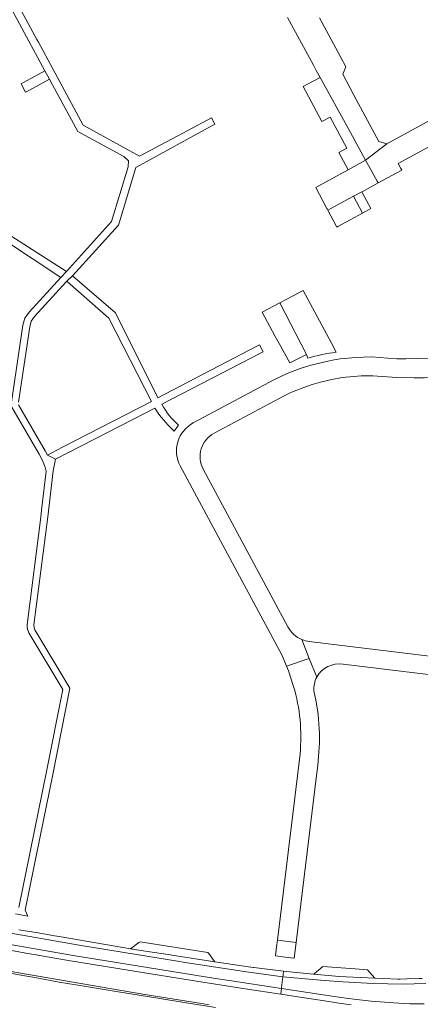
# Model space of a CAD drawing. Header units: metres. Extents: x 166325 to 190320, y 381923 to 404576.
# Tile 1051 of 1056: x 183991 to 184098, y 385007 to 385268. Entities that reach past the tile are written whole.
import ezdxf

# ---------------------------------------------------------------- set-up
doc = ezdxf.new("R2010")
doc.units = ezdxf.units.M
for name, color, linetype, lineweight in [('B-WE-VH-VERHARDING_ASFALT-GV', 8, 'Continuous', 18), ('B-WE-VH-VERHARDING_BETONSTRAATSTEEN-GV', 8, 'Continuous', 18), ('B-WE-VH-VERHARDING_GESLOTEN-GV', 8, 'Continuous', 18), ('B-WE-VH-VERHARDING_HALFVERHARDING-GV', 8, 'Continuous', 18)]:
    doc.layers.add(name, color=color, linetype=linetype, lineweight=lineweight)

msp = doc.modelspace()

# ---------------------------------------------------------------- linework, layer by layer
at = {"layer": 'B-WE-VH-VERHARDING_ASFALT-GV', "flags": 128}
for points in [[(183990.823, 385166.698), (183993.836, 385186.754), (183994.236, 385188.227), (183995.116, 385189.474), (184003.661, 385198.817), (184005.25, 385200.3), (184017.44, 385213.72), (184022.1, 385229.07), (184043.065, 385240.63), (184042.22, 385242.244), (184035.935, 385238.915), (184023.05, 385232.09), (184008.09, 385240.35), (183999.96, 385255.293), (183996.143, 385262.353), (183995.729, 385263.118), (183995.309, 385263.895), (183977.5, 385296.83)], [(183990.823, 385166.698), (183993.836, 385186.754), (183994.236, 385188.227), (183995.116, 385189.474), (184003.661, 385198.817), (184005.25, 385200.3), (184017.44, 385213.72), (184022.1, 385229.07), (184043.065, 385240.63), (184042.22, 385242.244), (184035.935, 385238.915), (184023.05, 385232.09), (184008.09, 385240.35), (183999.96, 385255.293), (183996.143, 385262.353), (183995.729, 385263.118), (183995.309, 385263.895), (183977.5, 385296.83)], [(183975.67, 385295.81), (183997.851, 385254.786), (183999.067, 385252.537), (183999.887, 385251.02), (184006.64, 385238.68), (184018.89, 385232), (184020.1, 385230.81), (184020.01, 385229.23), (184015.56, 385214.76), (184003.59, 385201.47), (184002.102, 385199.844), (183993.677, 385190.632), (183992.542, 385189.025), (183992.029, 385187.134), (183988.967, 385166.749)], [(183975.67, 385295.81), (183997.851, 385254.786), (183999.067, 385252.537), (183999.887, 385251.02), (184006.64, 385238.68), (184018.89, 385232), (184020.1, 385230.81), (184020.01, 385229.23), (184015.56, 385214.76), (184003.59, 385201.47), (184002.102, 385199.844), (183993.677, 385190.632), (183992.542, 385189.025), (183992.029, 385187.134), (183988.967, 385166.749)], [(184028.982, 385166.147), (184055.259, 385179.769), (184055.904, 385180.103), (184054.927, 385181.971), (184054.27, 385181.627), (184027.93, 385167.85), (184016.62, 385190.43), (184005.25, 385200.3), (184003.661, 385198.817), (184003.87, 385198.68), (184014.92, 385189.01), (184026.252, 385166.875), (184002.564, 385154.719), (183998.571, 385152.67), (184000.676, 385151.532)], [(184028.982, 385166.147), (184055.259, 385179.769), (184055.904, 385180.103), (184054.927, 385181.971), (184054.27, 385181.627), (184027.93, 385167.85), (184016.62, 385190.43), (184005.25, 385200.3), (184003.661, 385198.817), (184003.87, 385198.68), (184014.92, 385189.01), (184026.252, 385166.875), (184002.564, 385154.719), (183998.571, 385152.67), (184000.676, 385151.532)], [(184105.179, 385178.89), (184102.568, 385178.526), (184099.935, 385178.38), (184093.879, 385178.19), (184091.495, 385178.227), (184089.115, 385178.37), (184084.658, 385178.73), (184080.554, 385178.596), (184076.468, 385178.186), (184074.81, 385177.94), (184073.159, 385177.649), (184069.444, 385176.746), (184068.369, 385176.438)], [(184105.179, 385178.89), (184102.568, 385178.526), (184099.935, 385178.38), (184093.879, 385178.19), (184091.495, 385178.227), (184089.115, 385178.37), (184084.658, 385178.73), (184080.554, 385178.596), (184076.468, 385178.186), (184074.81, 385177.94), (184073.159, 385177.649), (184069.444, 385176.746), (184068.369, 385176.438)], [(184068.369, 385176.438), (184065.769, 385175.694), (184062.324, 385174.338), (184059, 385172.71), (184037.343, 385161.179)], [(184068.369, 385176.438), (184065.769, 385175.694), (184062.324, 385174.338), (184059, 385172.71), (184037.343, 385161.179)], [(184071.548, 385172.144), (184074.24, 385172.754), (184076.959, 385173.235), (184082.03, 385173.72), (184085.115, 385173.68), (184091.475, 385173.23), (184096.075, 385173.17)], [(184071.548, 385172.144), (184074.24, 385172.754), (184076.959, 385173.235), (184082.03, 385173.72), (184085.115, 385173.68), (184091.475, 385173.23), (184096.075, 385173.17)], [(184042.877, 385158.468), (184061.51, 385168.43)], [(184042.877, 385158.468), (184061.51, 385168.43)], [(183990.029, 385030.716), (183993.35, 385030.111), (183992.615, 385031.678), (183993.952, 385038.234), (183999.983, 385067.794), (184004.536, 385090.698), (183995.226, 385106.219), (183995.011, 385106.77), (183994.967, 385107.552), (183998.664, 385136.235), (184000.114, 385148.507), (184000.676, 385151.532), (183998.571, 385152.67), (183997.978, 385153.761), (183990.889, 385166.002)], [(183990.029, 385030.716), (183993.35, 385030.111), (183992.615, 385031.678), (183993.952, 385038.234), (183999.983, 385067.794), (184004.536, 385090.698), (183995.226, 385106.219), (183995.011, 385106.77), (183994.967, 385107.552), (183998.664, 385136.235), (184000.114, 385148.507), (184000.676, 385151.532), (183998.571, 385152.67), (183997.978, 385153.761), (183990.889, 385166.002)], [(183989.092, 385165.427), (183996.371, 385152.859), (183997.275, 385151.195), (183997.945, 385149.46), (183998.242, 385148.368), (183997.017, 385138.011), (183996.822, 385136.124), (183993.148, 385107.617), (183993.183, 385106.999), (183993.218, 385106.38), (183993.593, 385105.418), (184002.622, 385090.365), (183998.206, 385068.152), (183990.913, 385032.403)], [(183989.092, 385165.427), (183996.371, 385152.859), (183997.275, 385151.195), (183997.945, 385149.46), (183998.242, 385148.368), (183997.017, 385138.011), (183996.822, 385136.124), (183993.148, 385107.617), (183993.183, 385106.999), (183993.218, 385106.38), (183993.593, 385105.418), (184002.622, 385090.365), (183998.206, 385068.152), (183990.913, 385032.403)], [(184000.676, 385151.532), (184021.229, 385162.098), (184027.142, 385165.138)], [(184000.676, 385151.532), (184021.229, 385162.098), (184027.142, 385165.138)], [(184032.05, 385159.202), (184032.277, 385158.993), (184033.457, 385160.571)], [(184032.05, 385159.202), (184032.277, 385158.993), (184033.457, 385160.571)], [(184033.89, 385149.771), (184060.971, 385099.387), (184062.165, 385096.572)], [(184033.89, 385149.771), (184060.971, 385099.387), (184062.165, 385096.572)], [(184062.515, 385107.003), (184039.998, 385148.938)], [(184062.515, 385107.003), (184039.998, 385148.938)], [(184062.165, 385096.572), (184068.225, 385098.62), (184066.263, 385103.62)], [(184062.165, 385096.572), (184068.225, 385098.62), (184066.263, 385103.62)], [(184066.263, 385103.62), (184068.225, 385098.62), (184070.186, 385093.623)], [(184066.263, 385103.62), (184068.225, 385098.62), (184070.186, 385093.623)], [(184134.226, 385090.265), (184132.05, 385090.424), (184129.895, 385090.76), (184125.26, 385092.005), (184121.65, 385093.23), (184119.19, 385094.235), (184114.305, 385096.475), (184110.025, 385097.72), (184107.435, 385098.28), (184103.87, 385098.8), (184068.223, 385103.107)], [(184134.226, 385090.265), (184132.05, 385090.424), (184129.895, 385090.76), (184125.26, 385092.005), (184121.65, 385093.23), (184119.19, 385094.235), (184114.305, 385096.475), (184110.025, 385097.72), (184107.435, 385098.28), (184103.87, 385098.8), (184068.223, 385103.107)], [(184070.186, 385093.623), (184068.225, 385098.62), (184062.165, 385096.572)], [(184070.186, 385093.623), (184068.225, 385098.62), (184062.165, 385096.572)], [(184062.165, 385096.572), (184062.688, 385095.338), (184064.051, 385091.157)], [(184062.165, 385096.572), (184062.688, 385095.338), (184064.051, 385091.157)], [(184077.207, 385097.04), (184102.09, 385094.07), (184105.385, 385093.48), (184107.495, 385093.039), (184109.574, 385092.47), (184118.515, 385089.06), (184122.88, 385087.26)], [(184077.207, 385097.04), (184102.09, 385094.07), (184105.385, 385093.48), (184107.495, 385093.039), (184109.574, 385092.47), (184118.515, 385089.06), (184122.88, 385087.26)], [(184070.365, 385084.968), (184069.964, 385087.508), (184069.451, 385090.028)], [(184070.365, 385084.968), (184069.964, 385087.508), (184069.451, 385090.028)], [(184070.124, 385067.46), (184070.45, 385070.14), (184070.875, 385074.9)], [(184070.124, 385067.46), (184070.45, 385070.14), (184070.875, 385074.9)], [(184065.75, 385073.26), (184065.051, 385067.446), (184059.748, 385023.775), (184059.801, 385023.768), (184064.684, 385023.137)], [(184065.75, 385073.26), (184065.051, 385067.446), (184059.748, 385023.775), (184059.801, 385023.768), (184064.684, 385023.137)], [(184064.684, 385023.137), (184070.124, 385067.46)], [(184064.684, 385023.137), (184070.124, 385067.46)], [(183985.031, 385023.244), (184005.414, 385019.658), (184043.282, 385013.56), (184046.899, 385012.977), (184060.792, 385010.899), (184060.829, 385011.196), (184061.18, 385014.026), (184051.508, 385015.302), (184035.226, 385017.811), (184033.178, 385018.142), (184007.52, 385022.295), (183985.153, 385026.192)], [(183985.031, 385023.244), (184005.414, 385019.658), (184043.282, 385013.56), (184046.899, 385012.977), (184060.792, 385010.899), (184060.829, 385011.196), (184061.18, 385014.026), (184051.508, 385015.302), (184035.226, 385017.811), (184033.178, 385018.142), (184007.52, 385022.295), (183985.153, 385026.192)], [(183985.153, 385026.192), (184007.52, 385022.295), (184033.178, 385018.142), (184035.226, 385017.811), (184051.508, 385015.302), (184061.18, 385014.026), (184061.234, 385014.455), (184061.363, 385015.496), (184053.48, 385016.431), (184053.242, 385016.467), (184043.065, 385018.012), (184031.622, 385019.749), (184031.326, 385019.794), (184025.14, 385020.73), (184024.055, 385020.908), (184020.61, 385021.473), (184016.529, 385022.143), (184001.667, 385024.7), (184000.442, 385024.911), (183996.078, 385025.642), (183990.975, 385026.496)], [(183985.153, 385026.192), (184007.52, 385022.295), (184033.178, 385018.142), (184035.226, 385017.811), (184051.508, 385015.302), (184061.18, 385014.026), (184061.234, 385014.455), (184061.363, 385015.496), (184053.48, 385016.431), (184053.242, 385016.467), (184043.065, 385018.012), (184031.622, 385019.749), (184031.326, 385019.794), (184025.14, 385020.73), (184024.055, 385020.908), (184020.61, 385021.473), (184016.529, 385022.143), (184001.667, 385024.7), (184000.442, 385024.911), (183996.078, 385025.642), (183990.975, 385026.496)], [(183987.196, 385021.337), (183993.237, 385020.198), (183995.061, 385019.889), (184000.551, 385018.96), (184004.187, 385018.345), (184021.082, 385015.558), (184037.688, 385012.883), (184051.183, 385010.822), (184060.603, 385009.384), (184060.792, 385010.899), (184046.899, 385012.977), (184043.282, 385013.56), (184005.414, 385019.658), (183985.031, 385023.244)], [(183987.196, 385021.337), (183993.237, 385020.198), (183995.061, 385019.889), (184000.551, 385018.96), (184004.187, 385018.345), (184021.082, 385015.558), (184037.688, 385012.883), (184051.183, 385010.822), (184060.603, 385009.384), (184060.792, 385010.899), (184046.899, 385012.977), (184043.282, 385013.56), (184005.414, 385019.658), (183985.031, 385023.244)], [(184099.232, 385012.206), (184092.986, 385012.045), (184085.246, 385012.259), (184077.132, 385012.633), (184072.232, 385013.027), (184069.178, 385013.273), (184061.224, 385014.021), (184061.18, 385014.026), (184060.829, 385011.196), (184060.792, 385010.899), (184071.879, 385009.241), (184076.682, 385008.523), (184078.048, 385008.333), (184080.758, 385007.957), (184084.646, 385007.541), (184090.573, 385007.088), (184094.951, 385006.786), (184098.802, 385006.786)], [(184099.232, 385012.206), (184092.986, 385012.045), (184085.246, 385012.259), (184077.132, 385012.633), (184072.232, 385013.027), (184069.178, 385013.273), (184061.224, 385014.021), (184061.18, 385014.026), (184060.829, 385011.196), (184060.792, 385010.899), (184071.879, 385009.241), (184076.682, 385008.523), (184078.048, 385008.333), (184080.758, 385007.957), (184084.646, 385007.541), (184090.573, 385007.088), (184094.951, 385006.786), (184098.802, 385006.786)], [(184098.243, 385013.54), (184097.405, 385013.52), (184094.251, 385013.446), (184092.413, 385013.403), (184091.809, 385013.388), (184088, 385013.557), (184085.62, 385013.663), (184078.019, 385014), (184076.167, 385014.082), (184070.33, 385014.613), (184069.337, 385014.703), (184063.836, 385015.203), (184061.363, 385015.496), (184061.234, 385014.455), (184061.18, 385014.026), (184061.224, 385014.021), (184069.178, 385013.273), (184072.232, 385013.027), (184077.132, 385012.633), (184085.246, 385012.259), (184092.986, 385012.045), (184099.232, 385012.206)], [(184098.243, 385013.54), (184097.405, 385013.52), (184094.251, 385013.446), (184092.413, 385013.403), (184091.809, 385013.388), (184088, 385013.557), (184085.62, 385013.663), (184078.019, 385014), (184076.167, 385014.082), (184070.33, 385014.613), (184069.337, 385014.703), (184063.836, 385015.203), (184061.363, 385015.496), (184061.234, 385014.455), (184061.18, 385014.026), (184061.224, 385014.021), (184069.178, 385013.273), (184072.232, 385013.027), (184077.132, 385012.633), (184085.246, 385012.259), (184092.986, 385012.045), (184099.232, 385012.206)], [(184098.802, 385006.786), (184094.951, 385006.786), (184090.573, 385007.088), (184084.646, 385007.541), (184080.758, 385007.957), (184078.048, 385008.333), (184076.682, 385008.523), (184071.879, 385009.241), (184060.792, 385010.899), (184060.603, 385009.384), (184066.357, 385008.505), (184071.734, 385007.672), (184076.084, 385006.999), (184079.368, 385006.581)], [(184098.802, 385006.786), (184094.951, 385006.786), (184090.573, 385007.088), (184084.646, 385007.541), (184080.758, 385007.957), (184078.048, 385008.333), (184076.682, 385008.523), (184071.879, 385009.241), (184060.792, 385010.899), (184060.603, 385009.384), (184066.357, 385008.505), (184071.734, 385007.672), (184076.084, 385006.999), (184079.368, 385006.581)]]:
    msp.add_lwpolyline(points, dxfattribs=at)
msp.add_lwpolyline([(183975.595, 385217.204), (183973.547, 385217.288), (183968.406, 385217.5), (183966.372, 385217.584), (183950.2, 385218.25), (183950.1, 385216.13), (183978.85, 385215.15), (184002.102, 385199.844), (184003.59, 385201.47), (183988.831, 385210.948), (183987.668, 385211.695), (183982.614, 385214.941), (183980.66, 385216.196), (183979.33, 385217.05)], close=True, dxfattribs=at)
msp.add_lwpolyline([(183975.595, 385217.204), (183973.547, 385217.288), (183968.406, 385217.5), (183966.372, 385217.584), (183950.2, 385218.25), (183950.1, 385216.13), (183978.85, 385215.15), (184002.102, 385199.844), (184003.59, 385201.47), (183988.831, 385210.948), (183987.668, 385211.695), (183982.614, 385214.941), (183980.66, 385216.196), (183979.33, 385217.05)], close=True, dxfattribs=at)
at = {"layer": 'B-WE-VH-VERHARDING_ASFALT-GV'}
for points in [[(184096.075, 385173.17, 0.0463468), (184107.186, 385174.023)], [(184096.075, 385173.17, 0.0463468), (184107.186, 385174.023)], [(184061.51, 385168.43, -0.0410298), (184071.548, 385172.144)], [(184061.51, 385168.43, -0.0410298), (184071.548, 385172.144)], [(184033.457, 385160.571, -0.085649), (184028.982, 385166.147)], [(184033.457, 385160.571, -0.085649), (184028.982, 385166.147)], [(184027.142, 385165.138, 0.0658459), (184032.05, 385159.202)], [(184027.142, 385165.138, 0.0658459), (184032.05, 385159.202)], [(184037.343, 385161.179, 0.4152396), (184033.89, 385149.771)], [(184037.343, 385161.179, 0.4152396), (184033.89, 385149.771)], [(184039.998, 385148.938, -0.4145974), (184042.877, 385158.468)], [(184039.998, 385148.938, -0.4145974), (184042.877, 385158.468)], [(184066.263, 385103.62, -0.173186), (184062.515, 385107.003)], [(184066.263, 385103.62, -0.173186), (184062.515, 385107.003)], [(184068.223, 385103.107, -0.0677558), (184066.263, 385103.62)], [(184068.223, 385103.107, -0.0677558), (184066.263, 385103.62)], [(184070.186, 385093.623, -0.3280255), (184077.207, 385097.04)], [(184070.186, 385093.623, -0.3280255), (184077.207, 385097.04)], [(184069.451, 385090.028, -0.1421706), (184070.186, 385093.623)], [(184069.451, 385090.028, -0.1421706), (184070.186, 385093.623)], [(184064.051, 385091.157, -0.0944876), (184065.75, 385073.26)], [(184064.051, 385091.157, -0.0944876), (184065.75, 385073.26)], [(184070.875, 385074.9, 0.0510527), (184070.365, 385084.968)], [(184070.875, 385074.9, 0.0510527), (184070.365, 385084.968)]]:
    msp.add_lwpolyline(points, format="xyb", dxfattribs=at)
at = {"layer": 'B-WE-VH-VERHARDING_BETONSTRAATSTEEN-GV', "flags": 128}
for points in [[(184062.436, 385268.984), (184069.291, 385256.309), (184070.076, 385254.858), (184071.07, 385253.02), (184079.147, 385238.373), (184083.204, 385231.015), (184088.83, 385235.41), (184086.671, 385235.944), (184080.1, 385248.327), (184077.174, 385253.841), (184077.935, 385255.866), (184076.622, 385258.324), (184075.904, 385259.637), (184070.922, 385268.881)], [(184062.436, 385268.984), (184069.291, 385256.309), (184070.076, 385254.858), (184071.07, 385253.02), (184079.147, 385238.373), (184083.204, 385231.015), (184088.83, 385235.41), (184086.671, 385235.944), (184080.1, 385248.327), (184077.174, 385253.841), (184077.935, 385255.866), (184076.622, 385258.324), (184075.904, 385259.637), (184070.922, 385268.881)], [(184105.282, 385244.319), (184088.83, 385235.41), (184083.204, 385231.015), (184083.288, 385230.863), (184083.969, 385229.628), (184086.275, 385225.445), (184086.527, 385224.99), (184086.537, 385224.97), (184092.806, 385228.371), (184092.553, 385228.838), (184091.847, 385230.141), (184109.299, 385239.662)], [(184105.282, 385244.319), (184088.83, 385235.41), (184083.204, 385231.015), (184083.288, 385230.863), (184083.969, 385229.628), (184086.275, 385225.445), (184086.527, 385224.99), (184086.537, 385224.97), (184092.806, 385228.371), (184092.553, 385228.838), (184091.847, 385230.141), (184109.299, 385239.662)], [(184066.598, 385196.401), (184063.77, 385194.91), (184060.37, 385193.118), (184067.51, 385179.42), (184067.838, 385178.427)], [(184066.598, 385196.401), (184063.77, 385194.91), (184060.37, 385193.118), (184067.51, 385179.42), (184067.838, 385178.427)], [(184075.376, 385179.957), (184073.995, 385182.545), (184066.598, 385196.401)], [(184075.376, 385179.957), (184073.995, 385182.545), (184066.598, 385196.401)]]:
    msp.add_lwpolyline(points, dxfattribs=at)
for points in [[(183992.202, 385251.666), (183991.586, 385251.326), (183992.733, 385249.06), (183993.608, 385249.54), (183999.067, 385252.537), (183997.851, 385254.786)], [(183992.202, 385251.666), (183991.586, 385251.326), (183992.733, 385249.06), (183993.608, 385249.54), (183999.067, 385252.537), (183997.851, 385254.786)], [(184071.07, 385253.02), (184067.958, 385251.319), (184066.588, 385250.57), (184071.575, 385241.293), (184073.769, 385242.478), (184078.201, 385234.218), (184076.046, 385233.065), (184078.54, 385228.47), (184083.204, 385231.015), (184079.147, 385238.373)], [(184071.07, 385253.02), (184067.958, 385251.319), (184066.588, 385250.57), (184071.575, 385241.293), (184073.769, 385242.478), (184078.201, 385234.218), (184076.046, 385233.065), (184078.54, 385228.47), (184083.204, 385231.015), (184079.147, 385238.373)], [(184086.537, 385224.97), (184086.527, 385224.99), (184086.275, 385225.445), (184083.969, 385229.628), (184083.288, 385230.863), (184083.204, 385231.015), (184078.54, 385228.47), (184070.619, 385224.148), (184069.947, 385223.782), (184072.906, 385218.22), (184072.966, 385218.108), (184073.172, 385217.72), (184080.018, 385221.433), (184082.2, 385222.617), (184082.268, 385222.654), (184083.672, 385223.416)], [(184086.537, 385224.97), (184086.527, 385224.99), (184086.275, 385225.445), (184083.969, 385229.628), (184083.288, 385230.863), (184083.204, 385231.015), (184078.54, 385228.47), (184070.619, 385224.148), (184069.947, 385223.782), (184072.906, 385218.22), (184072.966, 385218.108), (184073.172, 385217.72), (184080.018, 385221.433), (184082.2, 385222.617), (184082.268, 385222.654), (184083.672, 385223.416)], [(184082.412, 385216.954), (184080.018, 385221.433), (184073.172, 385217.72), (184075.566, 385213.221), (184075.84, 385213.37)], [(184082.412, 385216.954), (184080.018, 385221.433), (184073.172, 385217.72), (184075.566, 385213.221), (184075.84, 385213.37)], [(184084.588, 385218.142), (184082.302, 385222.427), (184082.206, 385222.606), (184082.2, 385222.617), (184080.018, 385221.433), (184082.412, 385216.954)], [(184084.588, 385218.142), (184082.302, 385222.427), (184082.206, 385222.606), (184082.2, 385222.617), (184080.018, 385221.433), (184082.412, 385216.954)], [(184067.51, 385179.42), (184060.37, 385193.118), (184055.67, 385190.64), (184059.17, 385184.19), (184060.18, 385182.32), (184063.005, 385177.13)], [(184067.51, 385179.42), (184060.37, 385193.118), (184055.67, 385190.64), (184059.17, 385184.19), (184060.18, 385182.32), (184063.005, 385177.13)], [(184043.065, 385018.012), (184043.038, 385018.049), (184041.474, 385020.189), (184041.254, 385020.491), (184041.202, 385020.499), (184023.19, 385023.309), (184022.886, 385023.093), (184020.61, 385021.473), (184024.055, 385020.908), (184025.14, 385020.73), (184031.326, 385019.794), (184031.622, 385019.749)], [(184043.065, 385018.012), (184043.038, 385018.049), (184041.474, 385020.189), (184041.254, 385020.491), (184041.202, 385020.499), (184023.19, 385023.309), (184022.886, 385023.093), (184020.61, 385021.473), (184024.055, 385020.908), (184025.14, 385020.73), (184031.326, 385019.794), (184031.622, 385019.749)], [(184064.684, 385023.137), (184059.801, 385023.768), (184059.748, 385023.775), (184059.528, 385021.96), (184059.236, 385019.562), (184059.239, 385019.562), (184061.829, 385019.241), (184064.146, 385018.953), (184064.17, 385018.95)], [(184064.684, 385023.137), (184059.801, 385023.768), (184059.748, 385023.775), (184059.528, 385021.96), (184059.236, 385019.562), (184059.239, 385019.562), (184061.829, 385019.241), (184064.146, 385018.953), (184064.17, 385018.95)], [(184085.62, 385013.663), (184083.707, 385015.849), (184080.407, 385016.084), (184071.854, 385016.693), (184069.484, 385014.82), (184069.337, 385014.703), (184070.33, 385014.613), (184076.167, 385014.082), (184078.019, 385014)], [(184085.62, 385013.663), (184083.707, 385015.849), (184080.407, 385016.084), (184071.854, 385016.693), (184069.484, 385014.82), (184069.337, 385014.703), (184070.33, 385014.613), (184076.167, 385014.082), (184078.019, 385014)]]:
    msp.add_lwpolyline(points, close=True, dxfattribs=at)
at = {"layer": 'B-WE-VH-VERHARDING_BETONSTRAATSTEEN-GV'}
msp.add_lwpolyline([(184067.838, 385178.427, -0.0440594), (184075.376, 385179.957)], format="xyb", dxfattribs=at)
msp.add_lwpolyline([(184067.838, 385178.427, -0.0440594), (184075.376, 385179.957)], format="xyb", dxfattribs=at)
at = {"layer": 'B-WE-VH-VERHARDING_GESLOTEN-GV', "flags": 128}
for points in [[(184041.546, 385006.576), (184039.583, 385006.884), (184031.703, 385008.12), (184023.928, 385009.339), (183980.049, 385016.874)], [(184041.546, 385006.576), (184039.583, 385006.884), (184031.703, 385008.12), (184023.928, 385009.339), (183980.049, 385016.874)], [(183987.663, 385015.1), (183992.001, 385014.302), (183995.182, 385013.769), (184001.679, 385012.576), (184008.288, 385011.476), (184016.881, 385010.054), (184025.13, 385008.72), (184033.312, 385007.423), (184043.223, 385005.879)], [(183987.663, 385015.1), (183992.001, 385014.302), (183995.182, 385013.769), (184001.679, 385012.576), (184008.288, 385011.476), (184016.881, 385010.054), (184025.13, 385008.72), (184033.312, 385007.423), (184043.223, 385005.879)]]:
    msp.add_lwpolyline(points, dxfattribs=at)
at = {"layer": 'B-WE-VH-VERHARDING_HALFVERHARDING-GV', "flags": 128}
msp.add_lwpolyline([(184043.223, 385005.879), (184033.312, 385007.423), (184025.13, 385008.72), (184016.881, 385010.054), (184008.288, 385011.476), (184001.679, 385012.576), (183995.182, 385013.769), (183992.001, 385014.302), (183987.663, 385015.1)], dxfattribs=at)
msp.add_lwpolyline([(184043.223, 385005.879), (184033.312, 385007.423), (184025.13, 385008.72), (184016.881, 385010.054), (184008.288, 385011.476), (184001.679, 385012.576), (183995.182, 385013.769), (183992.001, 385014.302), (183987.663, 385015.1)], dxfattribs=at)

doc.saveas('drawing.dxf')
